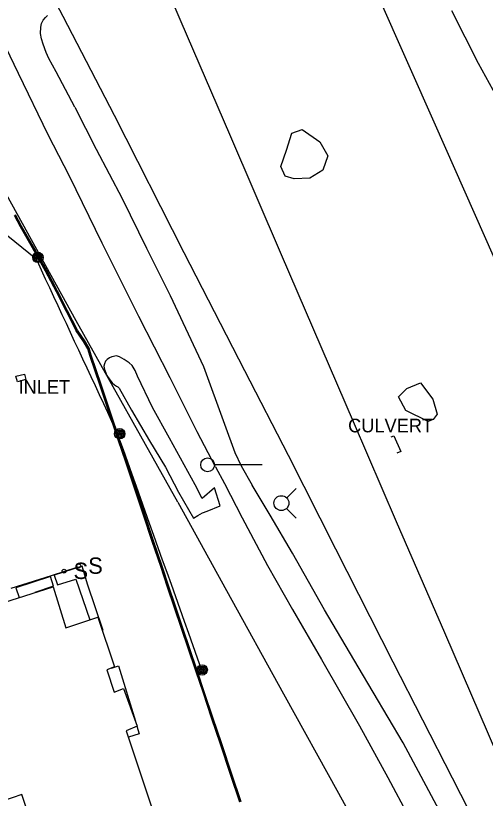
# Model space of a CAD drawing. Extents: x 368532 to 392481, y 10654822 to 10676899.
# Drawn here: x 377980.7 to 378153.1, y 10661983.6 to 10662271.1 of the extents above; entities that cross this region are included whole.
import ezdxf

# ---------------------------------------------------------------- set-up
doc = ezdxf.new("R2010")
doc.units = 0
for name, color, linetype in [('p_Catenary', 7, 'Continuous'), ('p_drainage conc drain', 7, 'Continuous'), ('p_drainage culvert', 7, 'Continuous'), ('p_drainage inlet', 7, 'Continuous'), ('p_dtm sidewalk', 7, 'Continuous'), ('p_dtm slab', 7, 'Continuous'), ('p_railroad rr control', 7, 'Continuous'), ('p_road dirt road', 7, 'Continuous'), ('p_road general road feature', 7, 'Continuous'), ('p_structure building', 7, 'Continuous'), ('p_structure fence', 7, 'Continuous'), ('p_structure sign', 7, 'Continuous'), ('p_utility general pole', 7, 'Continuous'), ('p_veg woods', 7, 'Continuous')]:
    doc.layers.add(name, color=color, linetype=linetype)

msp = doc.modelspace()

# ---------------------------------------------------------------- linework, layer by layer
at = {"layer": 'p_Catenary'}
for points in [[(377939.61, 10662221.62), (377942.17, 10662219.53), (377944.72, 10662217.43), (377947.27, 10662215.34), (377949.82, 10662213.25), (377952.37, 10662211.16), (377954.93, 10662209.07), (377957.48, 10662206.98), (377960.03, 10662204.89), (377962.58, 10662202.8), (377965.14, 10662200.71), (377967.69, 10662198.62), (377970.24, 10662196.53), (377972.79, 10662194.43), (377975.35, 10662192.34), (377977.9, 10662190.25), (377980.45, 10662188.16), (377983, 10662186.07), (377985.55, 10662183.98), (377988.11, 10662181.89)], [(377988.57, 10662180.98), (377990.09, 10662177.71), (377991.62, 10662174.44), (377993.14, 10662171.17), (377994.66, 10662167.9), (377996.18, 10662164.63), (377997.7, 10662161.36), (377999.22, 10662158.09), (378000.74, 10662154.82), (378002.27, 10662151.56), (378003.79, 10662148.29), (378005.31, 10662145.02), (378006.83, 10662141.75), (378008.35, 10662138.48), (378009.87, 10662135.21), (378011.39, 10662131.94), (378012.92, 10662128.67), (378014.44, 10662125.4), (378015.96, 10662122.14), (378017.48, 10662118.87)], [(378018.54, 10662116.2), (378020.14, 10662111.7), (378021.74, 10662107.21), (378023.34, 10662102.71), (378024.95, 10662098.21), (378026.55, 10662093.71), (378028.15, 10662089.22), (378029.76, 10662084.72), (378031.36, 10662080.22), (378032.96, 10662075.72), (378034.56, 10662071.23), (378036.17, 10662066.73), (378037.77, 10662062.23), (378039.37, 10662057.74), (378040.98, 10662053.24), (378042.58, 10662048.74), (378044.18, 10662044.24), (378045.78, 10662039.75), (378047.39, 10662035.25), (378048.99, 10662030.75)]]:
    msp.add_lwpolyline(points, dxfattribs=at)
at = {"layer": 'p_drainage conc drain'}
for p, q in [((378014.33, 10662144.73), (378013.76, 10662144.12)), ((378015.15, 10662145.34), (378014.33, 10662144.73)), ((378015.99, 10662145.78), (378015.15, 10662145.34)), ((378017.76, 10662146.09), (378015.99, 10662145.78)), ((378018.88, 10662145.72), (378017.76, 10662146.09)), ((378020.53, 10662144.84), (378018.88, 10662145.72)), ((378022.41, 10662143.58), (378020.53, 10662144.84)), ((378013.34, 10662143.19), (378013.08, 10662142.35)), ((378013.08, 10662142.35), (378013.38, 10662141.08)), ((378013.76, 10662144.12), (378013.34, 10662143.19)), ((378023.44, 10662142.57), (378022.41, 10662143.58)), ((378024.63, 10662140.78), (378023.44, 10662142.57)), ((378013.38, 10662141.08), (378013.83, 10662139.88)), ((378013.83, 10662139.88), (378014.25, 10662138.91)), ((378025.41, 10662138.71), (378024.63, 10662140.78)), ((378014.25, 10662138.91), (378015.29, 10662137.34)), ((378015.29, 10662137.34), (378016.19, 10662136.21)), ((378016.19, 10662136.21), (378017, 10662135.44)), ((378030.92, 10662127.21), (378025.41, 10662138.71)), ((378017, 10662135.44), (378017.7, 10662135.02)), ((378017.7, 10662135.02), (378018.27, 10662134.69)), ((378018.27, 10662134.69), (378018.73, 10662134.24)), ((378018.73, 10662134.24), (378023.24, 10662126.2)), ((378023.24, 10662126.2), (378029.84, 10662114.96)), ((378037.2, 10662115.92), (378030.92, 10662127.21)), ((378029.84, 10662114.96), (378035.71, 10662105.2)), ((378046.6, 10662098.71), (378037.2, 10662115.92)), ((378035.71, 10662105.2), (378040.53, 10662096.1)), ((378049.17, 10662093.79), (378046.6, 10662098.71)), ((378040.53, 10662096.1), (378046.03, 10662086.5)), ((378053.66, 10662097.67), (378049.17, 10662093.79)), ((378055.83, 10662091.08), (378053.66, 10662097.67)), ((378051.02, 10662089.07), (378055.83, 10662091.08)), ((378046.03, 10662086.5), (378047.59, 10662087.51)), ((378047.59, 10662087.51), (378049.34, 10662088.44)), ((378049.34, 10662088.44), (378051.02, 10662089.07))]:
    msp.add_line(p, q, dxfattribs=at)
at = {"layer": 'p_drainage culvert'}
for p, q in [((378118.56, 10662116.37), (378119.6, 10662116.8)), ((378119.6, 10662116.8), (378122.11, 10662111.03)), ((378122.11, 10662111.03), (378120.66, 10662110.35))]:
    msp.add_line(p, q, dxfattribs=at)
at = {"layer": 'p_drainage inlet'}
for p, q in [((377980.79, 10662138.62), (377983.95, 10662139.44)), ((377983.95, 10662139.44), (377984.47, 10662137.4)), ((377981.36, 10662136.57), (377980.79, 10662138.62)), ((377984.47, 10662137.4), (377981.36, 10662136.57))]:
    msp.add_line(p, q, dxfattribs=at)
at = {"layer": 'p_dtm sidewalk'}
for p, q in [((378005.14, 10662068.87), (377994.89, 10662065.56)), ((378007.13, 10662062.25), (378005.14, 10662068.87)), ((377993.56, 10662065.05), (377980.78, 10662060.94)), ((377994.61, 10662061.51), (377993.56, 10662065.05)), ((377994.89, 10662065.56), (377996.12, 10662062.02)), ((377994.61, 10662061.51), (377987.75, 10662059.21)), ((377996.12, 10662062.02), (378002.77, 10662064.08)), ((378002.77, 10662064.08), (378007.91, 10662049.18)), ((378012.88, 10662045.21), (378007.13, 10662062.25)), ((377980.78, 10662060.94), (377982.04, 10662057.39))]:
    msp.add_line(p, q, dxfattribs=at)
at = {"layer": 'p_dtm slab'}
for p, q in [((378015.97, 10662031.46), (378018.51, 10662032.24)), ((378018.51, 10662032.24), (378024.7, 10662011.91)), ((378025.26, 10662010.07), (378026.1, 10662007.34)), ((378026.1, 10662007.34), (378022.12, 10662006.06))]:
    msp.add_line(p, q, dxfattribs=at)
at = {"layer": 'p_railroad rr control'}
for p, q in [((378071.25, 10662106.08), (378053.67, 10662106.08)), ((378080.23, 10662093.92), (378083.73, 10662097.45)), ((378080.2, 10662090.1), (378083.73, 10662086.57))]:
    msp.add_line(p, q, dxfattribs=at)
for points in [[(378104.72, 10662121.83), (378078.37, 10662183.23), (378059.29, 10662227.42), (378041.48, 10662268.84), (378025.62, 10662305.88), (378004.46, 10662354.76), (377982.77, 10662405.38), (377959.92, 10662458.36), (377937.06, 10662511.18), (377923.89, 10662542.32)], [(377872.51, 10662512.94), (377891.6, 10662476.25), (377909.42, 10662441.88), (377925.51, 10662410.74), (377940.21, 10662382.73), (377957.79, 10662348.64), (377970.95, 10662323.22), (377986.65, 10662292.67), (377998.03, 10662270.84), (378016.95, 10662234.52), (378042.45, 10662184.12), (378064.75, 10662140.69), (378080.77, 10662109.69)], [(378178.34, 10661950.78), (378160.75, 10661992.11), (378138.23, 10662044.44), (378120.54, 10662085.17), (378104.72, 10662121.83)], [(378080.77, 10662109.69), (378098.07, 10662075.3), (378119.19, 10662033.81), (378140.9, 10661991.17), (378162.75, 10661948.37), (378170.23, 10661933.48)]]:
    msp.add_lwpolyline(points, dxfattribs=at)
for centre, radius in [((378051.17, 10662106.1), 2.52), ((378078.28, 10662092.03), 2.73)]:
    msp.add_circle(centre, radius, dxfattribs=at)
at = {"layer": 'p_road dirt road'}
for p, q in [((378140.7, 10662272.96), (378150.48, 10662253.6)), ((377990.28, 10662268.22), (377990.81, 10662269.41)), ((377990.81, 10662269.41), (377991.67, 10662270.38)), ((377991.67, 10662270.38), (377992.47, 10662271.13)), ((377981.79, 10662249.86), (377973.28, 10662267.38)), ((377989.88, 10662264.47), (377990.03, 10662266.85)), ((377990.03, 10662266.85), (377990.28, 10662268.22)), ((377990.24, 10662262.52), (377989.88, 10662264.47)), ((377990.79, 10662260.58), (377990.24, 10662262.52)), ((377991.95, 10662257.51), (377990.79, 10662260.58)), ((377992.95, 10662255.34), (377991.95, 10662257.51)), ((377995.63, 10662250.38), (377992.95, 10662255.34)), ((378150.48, 10662253.6), (378162.44, 10662231.7)), ((377992.71, 10662227.33), (377981.79, 10662249.86)), ((378002.49, 10662237.45), (377995.63, 10662250.38)), ((378002.49, 10662237.45), (378010.29, 10662222.08)), ((378000.5, 10662212.11), (377992.71, 10662227.33)), ((378010.29, 10662222.08), (378019.81, 10662203.96)), ((378012.49, 10662187.47), (378000.5, 10662212.11)), ((378019.81, 10662203.96), (378028.74, 10662185.71)), ((378025.94, 10662160.63), (378012.49, 10662187.47)), ((378028.74, 10662185.71), (378037.39, 10662168.28)), ((378037.39, 10662168.28), (378049.63, 10662142.22)), ((378037.47, 10662138.11), (378025.94, 10662160.63)), ((378049.63, 10662142.22), (378057.37, 10662121.01)), ((378047.31, 10662118.2), (378037.47, 10662138.11)), ((378057.37, 10662121.01), (378061.21, 10662110.69)), ((378054.07, 10662105.35), (378047.31, 10662118.2)), ((378061.21, 10662110.69), (378063.54, 10662105.76)), ((378054.07, 10662105.35), (378057.37, 10662099.2)), ((378063.54, 10662105.76), (378067.55, 10662098.68)), ((378057.37, 10662099.2), (378063.83, 10662086.64)), ((378074.14, 10662087.61), (378067.55, 10662098.68)), ((378082.3, 10662073.61), (378074.14, 10662087.61)), ((378063.83, 10662086.64), (378073.15, 10662069.09)), ((378094.06, 10662052.83), (378082.3, 10662073.61)), ((378073.15, 10662069.09), (378082.39, 10662052.95)), ((378082.39, 10662052.95), (378093.04, 10662034.63)), ((378106.45, 10662031.92), (378094.06, 10662052.83)), ((378093.04, 10662034.63), (378106.96, 10662010.27)), ((378122.94, 10662004.04), (378106.45, 10662031.92)), ((378106.96, 10662010.27), (378117.29, 10661991.3)), ((378136.19, 10661979.26), (378122.94, 10662004.04)), ((378117.29, 10661991.3), (378127.88, 10661971.69))]:
    msp.add_line(p, q, dxfattribs=at)
at = {"layer": 'p_road general road feature'}
for p, q in [((377982.49, 10662193.56), (377980.25, 10662197.64)), ((377982.62, 10662193.63), (377980.38, 10662197.71)), ((377982.93, 10662193.8), (377980.69, 10662197.88)), ((377986.88, 10662185.85), (377982.49, 10662193.56)), ((377987.01, 10662185.92), (377982.62, 10662193.63)), ((377987.32, 10662186.1), (377982.93, 10662193.8)), ((377991.69, 10662177.28), (377986.88, 10662185.85)), ((377991.82, 10662177.35), (377987.01, 10662185.92)), ((377992.13, 10662177.52), (377987.32, 10662186.1)), ((377995.67, 10662169.62), (377991.69, 10662177.28)), ((377995.8, 10662169.69), (377991.82, 10662177.35)), ((377996.11, 10662169.85), (377992.13, 10662177.52)), ((377999.37, 10662162.47), (377995.67, 10662169.62)), ((377999.5, 10662162.54), (377995.8, 10662169.69)), ((377999.82, 10662162.7), (377996.11, 10662169.85)), ((378002.96, 10662155.31), (377999.37, 10662162.47)), ((378003.09, 10662155.39), (377999.5, 10662162.54)), ((378003.39, 10662155.57), (377999.82, 10662162.7)), ((378005.69, 10662151.36), (378002.96, 10662155.31)), ((378005.82, 10662151.44), (378003.09, 10662155.39)), ((378006.11, 10662151.63), (378003.39, 10662155.57)), ((378007.25, 10662148.7), (378005.69, 10662151.36)), ((378007.39, 10662148.76), (378005.82, 10662151.44)), ((378007.71, 10662148.9), (378006.11, 10662151.63)), ((378008.01, 10662146.28), (378007.25, 10662148.7)), ((378008.15, 10662146.33), (378007.39, 10662148.76)), ((378008.49, 10662146.43), (378007.71, 10662148.9)), ((378011.77, 10662135.13), (378008.01, 10662146.28)), ((378011.91, 10662135.18), (378008.15, 10662146.33)), ((378012.24, 10662135.29), (378008.49, 10662146.43)), ((378015.08, 10662125.19), (378011.77, 10662135.13)), ((378015.22, 10662125.24), (378011.91, 10662135.18)), ((378015.55, 10662125.35), (378012.24, 10662135.29)), ((378018.42, 10662115.31), (378015.08, 10662125.19)), ((378018.56, 10662115.36), (378015.22, 10662125.24)), ((378018.89, 10662115.47), (378015.55, 10662125.35)), ((378021.18, 10662107.1), (378018.42, 10662115.31)), ((378021.32, 10662107.15), (378018.56, 10662115.36)), ((378021.65, 10662107.26), (378018.89, 10662115.47)), ((378024.38, 10662097.49), (378021.18, 10662107.1)), ((378024.52, 10662097.54), (378021.32, 10662107.15)), ((378024.85, 10662097.65), (378021.65, 10662107.26)), ((378027.55, 10662088.02), (378024.38, 10662097.49)), ((378027.69, 10662088.07), (378024.52, 10662097.54)), ((378028.02, 10662088.18), (378024.85, 10662097.65)), ((378030.89, 10662077.98), (378027.55, 10662088.02)), ((378031.03, 10662078.03), (378027.69, 10662088.07)), ((378031.36, 10662078.14), (378028.02, 10662088.18)), ((378033.99, 10662068.71), (378030.89, 10662077.98)), ((378034.13, 10662068.76), (378031.03, 10662078.03)), ((378034.46, 10662068.87), (378031.36, 10662078.14)), ((377993.89, 10662065.47), (378003.26, 10662068.57)), ((378036.52, 10662061.22), (378033.99, 10662068.71)), ((378036.66, 10662061.27), (378034.13, 10662068.76)), ((378036.99, 10662061.38), (378034.46, 10662068.87)), ((377979.12, 10662060.84), (377993.89, 10662065.47)), ((378039.41, 10662054.15), (378036.99, 10662061.38)), ((378038.94, 10662053.99), (378036.52, 10662061.22)), ((378039.08, 10662054.04), (378036.66, 10662061.27)), ((378041.77, 10662045.57), (378038.94, 10662053.99)), ((378041.91, 10662045.62), (378039.08, 10662054.04)), ((378042.24, 10662045.73), (378039.41, 10662054.15)), ((378044.04, 10662038.76), (378041.77, 10662045.57)), ((378044.18, 10662038.81), (378041.91, 10662045.62)), ((378044.51, 10662038.92), (378042.24, 10662045.73)), ((378046.92, 10662030.46), (378044.04, 10662038.76)), ((378047.06, 10662030.51), (378044.18, 10662038.81)), ((378047.39, 10662030.62), (378044.51, 10662038.92)), ((378049.62, 10662022.23), (378046.92, 10662030.46)), ((378049.76, 10662022.28), (378047.06, 10662030.51)), ((378050.09, 10662022.39), (378047.39, 10662030.62)), ((378052.65, 10662013.15), (378049.62, 10662022.23)), ((378052.79, 10662013.2), (378049.76, 10662022.28)), ((378053.12, 10662013.31), (378050.09, 10662022.39)), ((378055.92, 10662003.49), (378052.65, 10662013.15)), ((378056.06, 10662003.54), (378052.79, 10662013.2)), ((378056.39, 10662003.65), (378053.12, 10662013.31)), ((378059.62, 10661992.38), (378055.92, 10662003.49)), ((378059.76, 10661992.43), (378056.06, 10662003.54)), ((378060.09, 10661992.54), (378056.39, 10662003.65)), ((378063.04, 10661982.18), (378059.62, 10661992.38)), ((378063.18, 10661982.23), (378059.76, 10661992.43)), ((378063.51, 10661982.34), (378060.09, 10661992.54))]:
    msp.add_line(p, q, dxfattribs=at)
at = {"layer": 'p_structure building'}
msp.add_lwpolyline([(378052.62, 10661727.31), (377986.38, 10661926.41), (377988.45, 10661927.06), (377985.51, 10661936.49), (377997.79, 10661940.21), (377982.95, 10661985.03), (377975.89, 10661982.54), (377969.14, 10662002.58), (377976.38, 10662004.94), (377960.9, 10662050.64), (377994.45, 10662061.35), (377999.14, 10662046.19), (378010.84, 10662050.18), (378016.98, 10662031.86), (378014.16, 10662030.76), (378016.86, 10662022.62), (378020.3, 10662023.97), (378025.36, 10662010.1), (378021.32, 10662008.46), (378042.6, 10661944.55), (378048.38, 10661946.39), (378110.47, 10661760.67), (378108.49, 10661759.98), (378112.85, 10661746.99)], close=True, dxfattribs=at)
at = {"layer": 'p_structure fence'}
for p, q in [((378134.85, 10662230.89), (378108.51, 10662290.25)), ((378161.86, 10662169.58), (378134.85, 10662230.89)), ((378002.92, 10662158.99), (377968.23, 10662221.79)), ((378040.27, 10662092.41), (378002.92, 10662158.99)), ((378040.27, 10662092.41), (378058.13, 10662059.98)), ((378058.13, 10662059.98), (378079.1, 10662021.96)), ((378079.1, 10662021.96), (378099.18, 10661985.55)), ((378099.18, 10661985.55), (378110.03, 10661966.16))]:
    msp.add_line(p, q, dxfattribs=at)
at = {"layer": 'p_structure sign'}
for centre in [(377998.51, 10662067.06), (378003.9, 10662068.98)]:
    msp.add_circle(centre, 0.713, dxfattribs=at)
at = {"layer": 'p_utility general pole'}
for centre, radius in [((377988.91, 10662182.27), 1.9), ((377988.91, 10662182.27), 1.44), ((377988.91, 10662182.27), 0.973), ((377988.91, 10662182.27), 0.539), ((377988.91, 10662182.27), 0.192), ((378018.93, 10662117.51), 1.9), ((378018.93, 10662117.51), 1.44), ((378018.93, 10662117.51), 0.973), ((378018.93, 10662117.51), 0.539), ((378018.93, 10662117.51), 0.192), ((378049.19, 10662030.76), 1.9), ((378049.19, 10662030.76), 1.44), ((378049.19, 10662030.76), 0.973), ((378049.19, 10662030.76), 0.539), ((378049.19, 10662030.76), 0.192)]:
    msp.add_circle(centre, radius, dxfattribs=at)
at = {"layer": 'p_veg woods'}
for points in [[(378082.9, 10662211.11), (378079.66, 10662212.06), (378078.11, 10662215.66), (378080.16, 10662221.65), (378082.13, 10662227.9), (378085.89, 10662229.2), (378092.34, 10662224.7), (378095.31, 10662219.58), (378093.52, 10662214.28), (378088.65, 10662211.36)], [(378123.96, 10662126.1), (378121.26, 10662131.04), (378124.3, 10662134.17), (378129.28, 10662136.22), (378133.9, 10662130.22), (378135.45, 10662124.65), (378133.92, 10662122.72), (378132.09, 10662121.99)]]:
    msp.add_lwpolyline(points, close=True, dxfattribs=at)

# ---------------------------------------------------------------- texts
at = {"layer": 'p_drainage culvert'}
msp.add_text(' CULVERT', height=5, dxfattribs=at).set_placement((378100.9, 10662118.03))
at = {"layer": 'p_drainage inlet'}
msp.add_text(' INLET', height=5, dxfattribs=at).set_placement((377979.93, 10662132.2))
at = {"layer": 'p_structure sign'}
for p in [(378001.97, 10662064.17), (378007.36, 10662066.08)]:
    msp.add_text('S', height=6, dxfattribs=at).set_placement(p)

doc.saveas('drawing.dxf')
